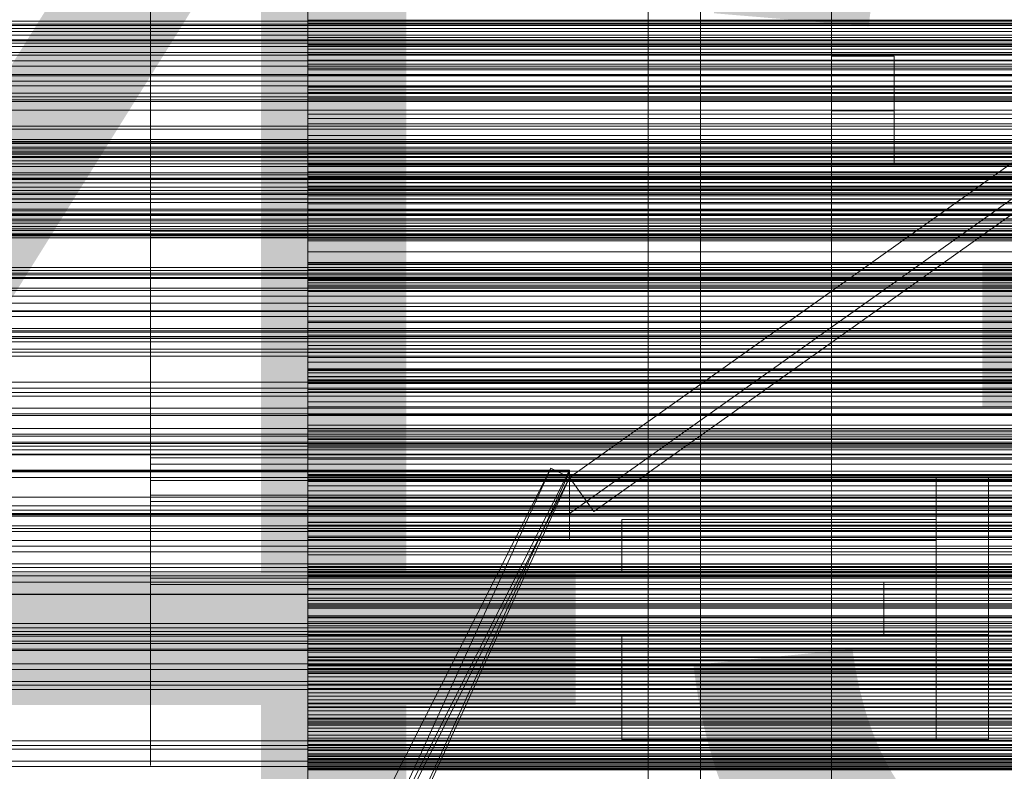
# Model space of a CAD drawing. Header units: millimetres. Extents: x -3490 to 61924, y -72580 to 6847.
# Tile 260 of 656: x 495 to 683, y -34456 to -34313. Entities that reach past the tile are written whole.
import ezdxf

# ---------------------------------------------------------------- set-up
doc = ezdxf.new("R2010")
doc.units = ezdxf.units.MM
for name, color, linetype, lineweight in [('COTAS_O', 1, 'Continuous', 0), ('COTAS_P', 1, 'Continuous', 0), ('frontal_briquetadora', 7, 'Continuous', 0), ('frontal_C03', 7, 'Continuous', 0), ('frontal_mezcladora', 7, 'Continuous', 0), ('frontal_secador', 7, 'Continuous', 0), ('frontal_tolva', 7, 'Continuous', 0), ('frontal_tolva-C01', 7, 'Continuous', 0)]:
    doc.layers.add(name, color=color, linetype=linetype, lineweight=lineweight)
doc.dimstyles.new('R19_100', dxfattribs={"dimtxt": 250, "dimasz": 150, "dimexe": 150, "dimexo": 80, "dimgap": 100, "dimtad": 1, "dimtih": 1, "dimtoh": 1, "dimdsep": 46, "dimcen": 0.09, "dimadec": 0, "dimazin": 0, "dimtfac": 1, "dimtdec": 4, "dimtofl": 0, "dimtmove": 0, "dimatfit": 3, "dimfxl": 1, "dimtolj": 1, "dimtzin": 0, "dimarcsym": 0})

# ---------------------------------------------------------------- blocks, each defined once
blk = doc.blocks.new('DIM_R29_52')
at = {"layer": 'COTAS_P'}
for p, q in [((-1750, -34600), (-1600, -34555)), ((2600, -34600), (2450, -34555)), ((-1750, -35500), (-1750, -34600)), ((-1750, -34600), (2600, -34600)), ((-1750, -34600), (-1600, -34645)), ((2600, -34600), (2450, -34645)), ((2600, -35500), (2600, -34600))]:
    blk.add_line(p, q, dxfattribs=at)
blk.add_text('4350 P', height=250, dxfattribs=at).set_placement((425, -34500))
blk = doc.blocks.new('DIM_R29_57')
at = {"layer": 'COTAS_O'}
for p, q in [((-1725, -33700), (-1575, -33655)), ((1725, -33700), (1575, -33655)), ((-1725, -34400), (-1725, -33700)), ((-1725, -33700), (1725, -33700)), ((-1725, -33700), (-1575, -33745)), ((1725, -33700), (1575, -33745)), ((1725, -34400), (1725, -33700))]:
    blk.add_line(p, q, dxfattribs=at)
blk.add_text('3450 O', height=250, dxfattribs=at).set_placement((0, -33600))
blk = doc.blocks.new('DIM_R29_58')
at = {"layer": 'COTAS_P'}
for p, q in [((-150, -32300), (550, -32300)), ((550, -32300), (505, -32450)), ((550, -34900), (550, -32300)), ((550, -32300), (595, -32450)), ((550, -34900), (505, -34750)), ((550, -34900), (595, -34750)), ((-150, -34900), (550, -34900))]:
    blk.add_line(p, q, dxfattribs=at)
blk.add_text('2600 P', height=250, rotation=90, dxfattribs=at).set_placement((450, -33600))
blk = doc.blocks.new('DIM_R29_61')
at = {"layer": 'COTAS_O'}
for p, q in [((-650, -34200), (-500, -34155)), ((650, -34200), (500, -34155)), ((-650, -34900), (-650, -34200)), ((-650, -34200), (650, -34200)), ((-650, -34200), (-500, -34245)), ((650, -34200), (500, -34245)), ((650, -34900), (650, -34200))]:
    blk.add_line(p, q, dxfattribs=at)
blk.add_text('1300 O', height=250, dxfattribs=at).set_placement((0, -34100))

msp = doc.modelspace()

# ---------------------------------------------------------------- linework, layer by layer
at = {"layer": 'frontal_briquetadora'}
for p, q in [((520, -34294.461), (520, -34313.695)), ((550, -34294.461), (550, -34313.695)), ((520, -34298.812), (520, -34316.9)), ((550, -34298.521), (550, -34312.729)), ((520, -34303.218), (520, -34322.274)), ((550, -34322.274), (550, -34303.218)), ((520, -34324.035), (520, -34305.022)), ((550, -34305.022), (550, -34324.035)), ((550, -34306.096), (550, -34313.283)), ((520, -34325.382), (520, -34308.015)), ((550, -34307.771), (550, -34317.573)), ((550, -34322.166), (550, -34307.991)), ((550, -34316.01), (550, -34308.829)), ((550, -34313.327), (550, -34309.256)), ((550, -34310.522), (550, -34320.336)), ((550, -34311.057), (550, -34318.233)), ((520, -34312.503), (520, -34329.446)), ((520, -34313.695), (520, -34332.474)), ((550, -34312.729), (550, -34326.728)), ((550, -34312.729), (750, -34312.729)), ((550, -34313.283), (550, -34320.453)), ((550, -34313.283), (750, -34313.283)), ((550, -34317.381), (550, -34313.327)), ((550, -34313.327), (750, -34313.327)), ((550, -34313.695), (550, -34332.474)), ((550, -34329.883), (550, -34316.01)), ((550, -34316.01), (750, -34316.01)), ((520, -34316.9), (520, -34333.379)), ((550, -34331.49), (550, -34317.381)), ((550, -34317.381), (750, -34317.381)), ((750, -34317.573), (550, -34317.573)), ((550, -34317.573), (550, -34319.223)), ((550, -34318.233), (550, -34325.389)), ((550, -34318.233), (750, -34318.233)), ((750, -34319.223), (550, -34319.223)), ((550, -34319.223), (550, -34321.115)), ((750, -34320.336), (550, -34320.336)), ((550, -34320.336), (550, -34321.843)), ((550, -34320.453), (550, -34327.603)), ((550, -34320.453), (750, -34320.453)), ((750, -34321.115), (550, -34321.115)), ((550, -34321.115), (550, -34323.219)), ((520, -34322.274), (520, -34340.775)), ((750, -34321.843), (550, -34321.843)), ((550, -34321.843), (550, -34323.176)), ((550, -34336.269), (550, -34322.166)), ((550, -34322.166), (750, -34322.166)), ((550, -34340.775), (550, -34322.274)), ((750, -34323.176), (550, -34323.176)), ((550, -34323.176), (550, -34324.327)), ((750, -34323.219), (550, -34323.219)), ((550, -34323.219), (550, -34325.517)), ((520, -34342.473), (520, -34324.035)), ((520, -34340.813), (520, -34325.382)), ((550, -34324.035), (550, -34342.473)), ((750, -34324.327), (550, -34324.327)), ((550, -34324.327), (550, -34325.282)), ((750, -34325.282), (550, -34325.282)), ((550, -34325.282), (550, -34326.024)), ((550, -34325.389), (550, -34332.522)), ((550, -34325.389), (750, -34325.389)), ((750, -34325.517), (550, -34325.517)), ((550, -34325.517), (550, -34327.995)), ((750, -34326.024), (550, -34326.024)), ((550, -34326.024), (550, -34326.524)), ((750, -34326.524), (550, -34326.524)), ((550, -34326.524), (550, -34336.266)), ((550, -34326.728), (550, -34339.979)), ((550, -34326.728), (750, -34326.728)), ((520, -34331.108), (520, -34328.943)), ((520, -34328.943), (520, -34329.216)), ((550, -34327.603), (550, -34334.728)), ((550, -34327.603), (750, -34327.603)), ((750, -34327.995), (550, -34327.995)), ((550, -34327.995), (550, -34330.645)), ((520, -34329.216), (520, -34331.872)), ((520, -34329.446), (520, -34344.296)), ((550, -34342.887), (550, -34329.883)), ((550, -34329.883), (750, -34329.883)), ((750, -34330.645), (550, -34330.645)), ((550, -34330.645), (550, -34340.399)), ((520, -34335.281), (520, -34331.108)), ((520, -34331.872), (520, -34336.387)), ((520, -34332.474), (520, -34350.58)), ((550, -34345.662), (550, -34331.49)), ((550, -34331.49), (750, -34331.49)), ((550, -34332.474), (550, -34350.58)), ((550, -34332.522), (550, -34346.226)), ((550, -34332.522), (750, -34332.522)), ((520, -34333.379), (520, -34347.613)), ((550, -34334.728), (550, -34341.827)), ((550, -34334.728), (750, -34334.728)), ((520, -34340.638), (520, -34335.281)), ((520, -34337.727), (520, -34335.313)), ((520, -34336.387), (520, -34341.864)), ((750, -34336.266), (550, -34336.266)), ((550, -34336.266), (550, -34338.137)), ((550, -34349.756), (550, -34336.269)), ((520, -34342.076), (520, -34337.727)), ((750, -34338.137), (550, -34338.137)), ((550, -34338.137), (550, -34340.247)), ((550, -34339.979), (550, -34351.973)), ((550, -34339.979), (750, -34339.979)), ((750, -34340.247), (550, -34340.247)), ((550, -34340.247), (550, -34342.568)), ((750, -34340.399), (550, -34340.399)), ((550, -34340.399), (550, -34341.664)), ((520, -34340.638), (750, -34340.638)), ((520, -34346.115), (520, -34340.638)), ((520, -34340.775), (520, -34358.505)), ((520, -34353.714), (520, -34340.813)), ((520, -34343.431), (520, -34341.266)), ((520, -34341.266), (520, -34341.539)), ((520, -34341.539), (520, -34344.196)), ((520, -34341.864), (750, -34341.864)), ((520, -34341.864), (520, -34347.221)), ((520, -34347.5), (520, -34342.076)), ((550, -34358.505), (550, -34340.775)), ((750, -34341.664), (550, -34341.664)), ((550, -34341.664), (550, -34342.757)), ((550, -34341.827), (550, -34348.895)), ((550, -34341.827), (750, -34341.827)), ((520, -34360.12), (520, -34342.473)), ((520, -34347.605), (520, -34343.431)), ((520, -34344.196), (520, -34348.71)), ((550, -34342.473), (550, -34360.12)), ((750, -34342.568), (550, -34342.568)), ((550, -34342.568), (550, -34345.081)), ((750, -34342.757), (550, -34342.757)), ((550, -34342.757), (550, -34343.667)), ((550, -34354.521), (550, -34342.887)), ((550, -34342.887), (750, -34342.887)), ((750, -34343.667), (550, -34343.667)), ((550, -34343.667), (550, -34344.384)), ((520, -34344.296), (520, -34356.484)), ((750, -34344.384), (550, -34344.384)), ((550, -34344.384), (550, -34344.888)), ((750, -34344.888), (550, -34344.888)), ((550, -34344.888), (550, -34345.152)), ((750, -34345.081), (550, -34345.081)), ((550, -34345.081), (550, -34347.772)), ((750, -34345.152), (550, -34345.152)), ((550, -34345.152), (550, -34354.812)), ((550, -34359.353), (550, -34345.662)), ((550, -34345.662), (750, -34345.662)), ((520, -34350.63), (520, -34346.115)), ((520, -34347.221), (520, -34351.395)), ((520, -34347.5), (750, -34347.5)), ((520, -34347.5), (520, -34352.924)), ((520, -34352.961), (520, -34347.605)), ((520, -34347.613), (520, -34359.057)), ((550, -34346.226), (550, -34358.933)), ((550, -34346.226), (750, -34346.226)), ((750, -34347.772), (550, -34347.772)), ((550, -34347.772), (550, -34350.633)), ((520, -34348.71), (520, -34354.188)), ((550, -34348.895), (550, -34362.398)), ((550, -34348.895), (750, -34348.895)), ((550, -34362.109), (550, -34349.756)), ((550, -34349.756), (750, -34349.756)), ((520, -34350.58), (520, -34367.8)), ((520, -34353.287), (520, -34350.63)), ((520, -34351.395), (520, -34353.559)), ((550, -34350.58), (550, -34367.8)), ((750, -34350.633), (550, -34350.633)), ((550, -34350.633), (550, -34360.305)), ((520, -34352.924), (520, -34357.273)), ((520, -34352.961), (750, -34352.961)), ((520, -34358.439), (520, -34352.961)), ((520, -34353.559), (520, -34353.287)), ((550, -34351.973), (550, -34362.248)), ((550, -34351.973), (750, -34351.973)), ((520, -34363.591), (520, -34353.714)), ((520, -34354.188), (750, -34354.188)), ((520, -34354.188), (520, -34359.544)), ((550, -34364.34), (550, -34354.521)), ((550, -34354.521), (750, -34354.521)), ((750, -34354.812), (550, -34354.812)), ((550, -34354.812), (550, -34356.898)), ((520, -34356.484), (520, -34365.54)), ((520, -34357.273), (520, -34359.687)), ((750, -34356.898), (550, -34356.898)), ((550, -34356.898), (550, -34359.222)), ((520, -34362.953), (520, -34358.439)), ((520, -34358.505), (520, -34375.256)), ((520, -34359.057), (520, -34367.271)), ((550, -34375.256), (550, -34358.505)), ((550, -34358.933), (550, -34370.153)), ((550, -34358.933), (750, -34358.933)), ((750, -34359.222), (550, -34359.222)), ((550, -34359.222), (550, -34361.754)), ((520, -34359.544), (520, -34363.718)), ((520, -34376.769), (520, -34360.12)), ((550, -34372.036), (550, -34359.353)), ((550, -34359.353), (750, -34359.353)), ((550, -34360.12), (550, -34376.769)), ((750, -34360.305), (550, -34360.305)), ((550, -34360.305), (550, -34361.325)), ((520, -34365.61), (520, -34362.953)), ((750, -34361.325), (550, -34361.325)), ((550, -34361.325), (550, -34362.174)), ((750, -34361.754), (550, -34361.754)), ((550, -34361.754), (550, -34364.475)), ((550, -34372.854), (550, -34362.109)), ((550, -34362.109), (750, -34362.109)), ((750, -34362.174), (550, -34362.174)), ((550, -34362.174), (550, -34362.843)), ((550, -34362.248), (550, -34370.411)), ((550, -34362.248), (750, -34362.248)), ((550, -34362.398), (550, -34374.777)), ((550, -34362.398), (750, -34362.398)), ((750, -34362.843), (550, -34362.843)), ((550, -34362.843), (550, -34363.318)), ((520, -34370.063), (520, -34363.591)), ((520, -34363.718), (520, -34365.883)), ((750, -34363.318), (550, -34363.318)), ((550, -34363.318), (550, -34363.583)), ((750, -34363.583), (550, -34363.583)), ((550, -34363.583), (550, -34363.611)), ((750, -34363.611), (550, -34363.611)), ((550, -34363.611), (550, -34373.165)), ((550, -34371.965), (550, -34364.34)), ((550, -34364.34), (750, -34364.34)), ((750, -34364.475), (550, -34364.475)), ((550, -34364.475), (550, -34367.374)), ((520, -34365.54), (520, -34371.117)), ((520, -34365.883), (520, -34365.61)), ((520, -34367.271), (520, -34371.939)), ((520, -34367.8), (520, -34383.931)), ((750, -34367.374), (550, -34367.374)), ((550, -34367.374), (550, -34370.439)), ((550, -34367.8), (550, -34383.931)), ((520, -34372.882), (520, -34370.063)), ((550, -34370.153), (550, -34379.456)), ((550, -34370.153), (750, -34370.153)), ((550, -34370.411), (550, -34376.147)), ((550, -34370.411), (750, -34370.411)), ((750, -34370.439), (550, -34370.439)), ((550, -34370.439), (550, -34380.005)), ((520, -34371.117), (520, -34373)), ((520, -34371.939), (520, -34372.882)), ((550, -34377.104), (550, -34371.965)), ((550, -34371.965), (750, -34371.965)), ((550, -34383.225), (550, -34372.036)), ((550, -34372.036), (750, -34372.036)), ((550, -34381.578), (550, -34372.854)), ((550, -34372.854), (750, -34372.854)), ((750, -34373.165), (550, -34373.165)), ((550, -34373.165), (550, -34375.462)), ((520, -34375.256), (520, -34390.831)), ((550, -34374.777), (550, -34385.556)), ((550, -34374.777), (750, -34374.777)), ((550, -34390.831), (550, -34375.256)), ((750, -34375.462), (550, -34375.462)), ((550, -34375.462), (550, -34377.994)), ((550, -34376.147), (550, -34379.236)), ((550, -34376.147), (750, -34376.147)), ((520, -34392.225), (520, -34376.769)), ((550, -34376.769), (550, -34392.225)), ((550, -34379.559), (550, -34377.104)), ((550, -34377.104), (750, -34377.104)), ((750, -34377.994), (550, -34377.994)), ((550, -34377.994), (550, -34380.73)), ((550, -34379.236), (550, -34379.559)), ((550, -34379.236), (750, -34379.236)), ((550, -34379.456), (550, -34386.483)), ((550, -34379.456), (750, -34379.456)), ((550, -34379.559), (750, -34379.559)), ((750, -34380.005), (550, -34380.005)), ((550, -34380.005), (550, -34380.778)), ((750, -34380.73), (550, -34380.73)), ((550, -34380.73), (550, -34383.655)), ((750, -34380.778), (550, -34380.778)), ((550, -34380.778), (550, -34381.382)), ((750, -34381.382), (550, -34381.382)), ((550, -34381.382), (550, -34381.806)), ((550, -34387.945), (550, -34381.578)), ((550, -34381.578), (750, -34381.578)), ((750, -34381.806), (550, -34381.806)), ((550, -34381.806), (550, -34382.04)), ((550, -34382.066), (550, -34381.857)), ((750, -34381.857), (550, -34381.857)), ((550, -34381.857), (550, -34391.282)), ((750, -34382.04), (550, -34382.04)), ((550, -34382.04), (550, -34382.066)), ((750, -34382.066), (550, -34382.066)), ((550, -34392.488), (550, -34383.225)), ((550, -34383.225), (750, -34383.225)), ((750, -34383.655), (550, -34383.655)), ((550, -34383.655), (550, -34386.753)), ((520, -34383.931), (520, -34398.786)), ((520, -34386.721), (520, -34384.557)), ((520, -34384.557), (520, -34384.83)), ((520, -34384.83), (520, -34387.486)), ((550, -34383.931), (550, -34398.786)), ((550, -34385.556), (550, -34394.32)), ((550, -34385.556), (750, -34385.556)), ((520, -34390.895), (520, -34386.721)), ((550, -34386.483), (550, -34390.966)), ((550, -34386.483), (750, -34386.483)), ((750, -34386.753), (550, -34386.753)), ((550, -34386.753), (550, -34390.016)), ((520, -34387.486), (520, -34392.001)), ((520, -34390.801), (520, -34388.387)), ((550, -34391.711), (550, -34387.945)), ((550, -34387.945), (750, -34387.945)), ((520, -34395.15), (520, -34390.801)), ((520, -34390.831), (520, -34405.049)), ((520, -34396.252), (520, -34390.895)), ((750, -34390.016), (550, -34390.016)), ((550, -34390.016), (550, -34399.452)), ((550, -34405.049), (550, -34390.831)), ((550, -34390.966), (550, -34392.731)), ((550, -34390.966), (750, -34390.966)), ((520, -34393.836), (520, -34391.671)), ((520, -34391.671), (520, -34391.944)), ((520, -34391.944), (520, -34394.601)), ((520, -34392.001), (520, -34397.478)), ((520, -34406.306), (520, -34392.225)), ((750, -34391.282), (550, -34391.282)), ((550, -34391.282), (550, -34393.784)), ((550, -34392.731), (550, -34391.711)), ((550, -34391.711), (750, -34391.711)), ((550, -34392.225), (550, -34406.306)), ((550, -34399.471), (550, -34392.488)), ((550, -34392.488), (750, -34392.488)), ((550, -34392.731), (750, -34392.731)), ((520, -34398.01), (520, -34393.836)), ((520, -34394.601), (520, -34399.115)), ((750, -34393.784), (550, -34393.784)), ((550, -34393.784), (550, -34396.517)), ((550, -34394.32), (550, -34400.733)), ((550, -34394.32), (750, -34394.32)), ((520, -34400.574), (520, -34395.15)), ((520, -34396.252), (750, -34396.252)), ((520, -34401.729), (520, -34396.252)), ((750, -34396.517), (550, -34396.517)), ((550, -34396.517), (550, -34399.453)), ((520, -34397.478), (750, -34397.478)), ((520, -34397.478), (520, -34402.835)), ((520, -34403.366), (520, -34398.01)), ((520, -34398.786), (520, -34412.189)), ((520, -34399.115), (520, -34404.593)), ((520, -34400.574), (750, -34400.574)), ((520, -34400.574), (520, -34405.997)), ((550, -34398.786), (550, -34412.189)), ((750, -34399.452), (550, -34399.452)), ((550, -34399.452), (550, -34399.977)), ((550, -34399.453), (550, -34402.572)), ((550, -34403.905), (550, -34399.471)), ((550, -34399.471), (750, -34399.471)), ((550, -34401.617), (550, -34399.621)), ((550, -34399.621), (550, -34400.409)), ((550, -34399.621), (750, -34399.621)), ((550, -34400.29), (550, -34399.845)), ((750, -34399.845), (550, -34399.845)), ((550, -34399.845), (550, -34409.118)), ((750, -34399.977), (550, -34399.977)), ((550, -34399.977), (550, -34400.333)), ((550, -34400.504), (550, -34400.29)), ((750, -34400.29), (550, -34400.29)), ((750, -34400.333), (550, -34400.333)), ((550, -34400.333), (550, -34400.512)), ((550, -34400.409), (550, -34403.95)), ((550, -34400.409), (750, -34400.409)), ((750, -34400.504), (550, -34400.504)), ((750, -34400.512), (550, -34400.512)), ((520, -34406.244), (520, -34401.729)), ((550, -34400.733), (550, -34404.548)), ((550, -34400.733), (750, -34400.733)), ((550, -34406.32), (550, -34401.617)), ((550, -34401.617), (750, -34401.617)), ((520, -34402.835), (520, -34407.009)), ((520, -34403.366), (750, -34403.366)), ((520, -34408.844), (520, -34403.366)), ((750, -34402.572), (550, -34402.572)), ((550, -34402.572), (550, -34405.863)), ((550, -34405.619), (550, -34403.905)), ((550, -34403.905), (750, -34403.905)), ((550, -34403.95), (550, -34410.109)), ((550, -34403.95), (750, -34403.95)), ((520, -34404.593), (750, -34404.593)), ((520, -34404.593), (520, -34409.949)), ((520, -34405.049), (520, -34417.742)), ((520, -34405.997), (520, -34410.347)), ((520, -34408.9), (520, -34406.244)), ((550, -34404.548), (550, -34405.619)), ((550, -34404.548), (750, -34404.548)), ((550, -34417.742), (550, -34405.049)), ((550, -34405.619), (750, -34405.619)), ((750, -34405.863), (550, -34405.863)), ((550, -34405.863), (550, -34409.315)), ((520, -34418.848), (520, -34406.306)), ((520, -34407.009), (520, -34409.173)), ((520, -34409.682), (520, -34407.517)), ((520, -34407.517), (520, -34407.79)), ((520, -34407.79), (520, -34410.447)), ((520, -34410.227), (520, -34407.813)), ((550, -34406.306), (550, -34418.848)), ((550, -34413.548), (550, -34406.32)), ((550, -34406.32), (750, -34406.32)), ((520, -34413.359), (520, -34408.844)), ((520, -34409.173), (520, -34408.9)), ((520, -34413.856), (520, -34409.682)), ((520, -34409.949), (520, -34414.123)), ((550, -34408.59), (550, -34408.499)), ((550, -34408.499), (550, -34411.183)), ((550, -34408.499), (750, -34408.499)), ((550, -34411.452), (550, -34408.59)), ((550, -34408.59), (750, -34408.59)), ((750, -34409.118), (550, -34409.118)), ((550, -34409.118), (550, -34411.82)), ((750, -34409.315), (550, -34409.315)), ((550, -34409.315), (550, -34418.6)), ((520, -34414.576), (520, -34410.227)), ((520, -34410.347), (520, -34412.76)), ((520, -34410.447), (520, -34414.961)), ((550, -34410.109), (550, -34418.648)), ((550, -34410.109), (750, -34410.109)), ((550, -34411.183), (550, -34416.538)), ((550, -34411.183), (750, -34411.183)), ((550, -34416.974), (550, -34411.452)), ((550, -34411.452), (750, -34411.452)), ((750, -34411.82), (550, -34411.82)), ((550, -34411.82), (550, -34414.748)), ((520, -34412.189), (520, -34423.984)), ((520, -34416.015), (520, -34413.359)), ((550, -34412.189), (550, -34423.984)), ((550, -34423.026), (550, -34413.548)), ((550, -34413.548), (750, -34413.548)), ((520, -34419.212), (520, -34413.856)), ((520, -34414.123), (520, -34416.288)), ((520, -34420), (520, -34414.576)), ((520, -34414.961), (520, -34420.439)), ((750, -34414.748), (550, -34414.748)), ((550, -34414.748), (550, -34417.875)), ((520, -34416.288), (520, -34416.015)), ((550, -34418.624), (550, -34416.449)), ((550, -34416.449), (550, -34417.056)), ((550, -34416.449), (750, -34416.449)), ((550, -34416.538), (550, -34424.359)), ((550, -34416.538), (750, -34416.538)), ((550, -34424.945), (550, -34416.974)), ((550, -34416.974), (750, -34416.974)), ((550, -34417.056), (550, -34420.421)), ((550, -34417.056), (750, -34417.056)), ((550, -34418.213), (550, -34417.532)), ((750, -34417.532), (550, -34417.532)), ((550, -34417.532), (550, -34426.632)), ((520, -34417.742), (520, -34428.761)), ((520, -34429.704), (520, -34418.848)), ((520, -34419.212), (750, -34419.212)), ((520, -34424.69), (520, -34419.212)), ((550, -34428.761), (550, -34417.742)), ((750, -34417.875), (550, -34417.875)), ((550, -34417.875), (550, -34421.182)), ((550, -34418.665), (550, -34418.213)), ((750, -34418.213), (550, -34418.213)), ((750, -34418.6), (550, -34418.6)), ((550, -34418.6), (550, -34418.874)), ((550, -34423.497), (550, -34418.624)), ((550, -34418.624), (750, -34418.624)), ((550, -34418.648), (550, -34421.417)), ((550, -34418.648), (750, -34418.648)), ((550, -34418.916), (550, -34418.665)), ((750, -34418.665), (550, -34418.665)), ((550, -34418.848), (550, -34429.704)), ((750, -34418.874), (550, -34418.874)), ((550, -34418.874), (550, -34418.982)), ((550, -34418.982), (550, -34418.916)), ((750, -34418.916), (550, -34418.916)), ((750, -34418.982), (550, -34418.982)), ((520, -34420), (750, -34420)), ((520, -34420), (520, -34425.424)), ((520, -34420.439), (750, -34420.439)), ((520, -34420.439), (520, -34425.795)), ((550, -34420.421), (550, -34426.416)), ((550, -34420.421), (750, -34420.421)), ((750, -34421.182), (550, -34421.182)), ((550, -34421.182), (550, -34424.657)), ((550, -34421.417), (550, -34424.121)), ((550, -34421.417), (750, -34421.417)), ((550, -34434.387), (550, -34423.026)), ((550, -34423.026), (750, -34423.026)), ((520, -34423.984), (520, -34434.032)), ((520, -34429.204), (520, -34424.69)), ((550, -34430.882), (550, -34423.497)), ((550, -34423.497), (750, -34423.497)), ((550, -34423.984), (550, -34434.032)), ((550, -34424.121), (550, -34426.757)), ((550, -34424.121), (750, -34424.121)), ((550, -34424.359), (550, -34434.344)), ((550, -34424.359), (750, -34424.359)), ((750, -34424.657), (550, -34424.657)), ((550, -34424.657), (550, -34428.29)), ((550, -34427.56), (550, -34424.945)), ((550, -34424.945), (750, -34424.945)), ((520, -34425.424), (520, -34429.773)), ((520, -34425.795), (520, -34429.969)), ((550, -34426.416), (550, -34434.809)), ((550, -34426.416), (750, -34426.416)), ((750, -34426.632), (550, -34426.632)), ((550, -34426.632), (550, -34429.526)), ((550, -34426.757), (550, -34429.325)), ((550, -34426.757), (750, -34426.757)), ((520, -34428.761), (520, -34437.978)), ((550, -34430.107), (550, -34427.56)), ((550, -34427.56), (750, -34427.56)), ((750, -34428.29), (550, -34428.29)), ((550, -34428.29), (550, -34437.401)), ((550, -34437.978), (550, -34428.761)), ((520, -34431.861), (520, -34429.204)), ((520, -34438.745), (520, -34429.704)), ((520, -34429.773), (520, -34432.187)), ((520, -34429.969), (520, -34432.134)), ((550, -34429.325), (550, -34431.823)), ((550, -34429.325), (750, -34429.325)), ((750, -34429.526), (550, -34429.526)), ((550, -34429.526), (550, -34432.642)), ((550, -34429.704), (550, -34438.745)), ((550, -34432.583), (550, -34430.107)), ((550, -34430.107), (750, -34430.107)), ((520, -34432.134), (520, -34431.861)), ((550, -34433.336), (550, -34430.882)), ((550, -34430.882), (750, -34430.882)), ((550, -34431.823), (550, -34434.25)), ((550, -34431.823), (750, -34431.823)), ((550, -34434.988), (550, -34432.583)), ((550, -34432.583), (750, -34432.583)), ((520, -34434.032), (520, -34442.216)), ((750, -34432.642), (550, -34432.642)), ((550, -34432.642), (550, -34435.953)), ((550, -34435.719), (550, -34433.336)), ((550, -34433.336), (750, -34433.336)), ((550, -34434.032), (550, -34442.216)), ((550, -34434.25), (550, -34436.605)), ((550, -34434.25), (750, -34434.25)), ((550, -34434.344), (550, -34446.111)), ((550, -34434.344), (750, -34434.344)), ((550, -34447.196), (550, -34434.387)), ((550, -34434.387), (750, -34434.387)), ((550, -34434.809), (550, -34445.279)), ((550, -34434.809), (750, -34434.809)), ((550, -34435.79), (550, -34434.876)), ((750, -34434.876), (550, -34434.876)), ((550, -34434.876), (550, -34443.78)), ((550, -34437.321), (550, -34434.988)), ((550, -34434.988), (750, -34434.988)), ((550, -34438.029), (550, -34435.719)), ((550, -34435.719), (750, -34435.719)), ((550, -34436.481), (550, -34435.79)), ((750, -34435.79), (550, -34435.79)), ((750, -34435.953), (550, -34435.953)), ((550, -34435.953), (550, -34439.44)), ((520, -34437.978), (520, -34445.284)), ((550, -34436.973), (550, -34436.481)), ((750, -34436.481), (550, -34436.481)), ((550, -34436.605), (550, -34438.887)), ((550, -34436.605), (750, -34436.605)), ((550, -34437.284), (550, -34436.973)), ((750, -34436.973), (550, -34436.973)), ((550, -34437.424), (550, -34437.284)), ((750, -34437.284), (550, -34437.284)), ((550, -34439.58), (550, -34437.321)), ((550, -34437.321), (750, -34437.321)), ((750, -34437.401), (550, -34437.401)), ((550, -34437.401), (550, -34437.424)), ((750, -34437.424), (550, -34437.424)), ((550, -34445.284), (550, -34437.978)), ((550, -34440.265), (550, -34438.029)), ((550, -34438.029), (750, -34438.029)), ((520, -34445.867), (520, -34438.745)), ((550, -34438.745), (550, -34445.867)), ((550, -34438.887), (550, -34441.096)), ((550, -34438.887), (750, -34438.887)), ((750, -34439.44), (550, -34439.44)), ((550, -34439.44), (550, -34443.091)), ((550, -34441.765), (550, -34439.58)), ((550, -34439.58), (750, -34439.58)), ((550, -34442.427), (550, -34440.265)), ((550, -34440.265), (750, -34440.265)), ((550, -34441.096), (550, -34443.229)), ((550, -34441.096), (750, -34441.096)), ((550, -34443.875), (550, -34441.765)), ((550, -34441.765), (750, -34441.765)), ((520, -34442.216), (520, -34448.439)), ((550, -34442.216), (550, -34448.439)), ((550, -34444.514), (550, -34442.427)), ((550, -34442.427), (750, -34442.427)), ((750, -34443.091), (550, -34443.091)), ((550, -34443.091), (550, -34446.897)), ((550, -34443.229), (550, -34445.286)), ((550, -34443.229), (750, -34443.229)), ((750, -34443.78), (550, -34443.78)), ((550, -34443.78), (550, -34446.86)), ((520, -34445.284), (520, -34450.593)), ((550, -34445.909), (550, -34443.875)), ((550, -34443.875), (750, -34443.875)), ((550, -34446.523), (550, -34444.514)), ((550, -34444.514), (750, -34444.514)), ((550, -34445.279), (550, -34457.423)), ((550, -34445.279), (750, -34445.279)), ((550, -34450.593), (550, -34445.284)), ((550, -34445.286), (550, -34447.267)), ((550, -34445.286), (750, -34445.286)), ((520, -34450.986), (520, -34445.867)), ((550, -34445.867), (550, -34450.986)), ((550, -34447.865), (550, -34445.909)), ((550, -34445.909), (750, -34445.909)), ((550, -34446.111), (550, -34459.207)), ((550, -34446.111), (750, -34446.111)), ((550, -34448.456), (550, -34446.523)), ((550, -34446.523), (750, -34446.523)), ((750, -34446.86), (550, -34446.86)), ((550, -34446.86), (550, -34450.157)), ((750, -34446.897), (550, -34446.897)), ((550, -34446.897), (550, -34455.811)), ((550, -34460.96), (550, -34447.196)), ((550, -34447.196), (750, -34447.196)), ((550, -34447.267), (550, -34449.169)), ((550, -34447.267), (750, -34447.267)), ((520, -34448.439), (520, -34452.629)), ((550, -34449.743), (550, -34447.865)), ((550, -34447.865), (750, -34447.865)), ((550, -34448.439), (550, -34452.629)), ((550, -34450.31), (550, -34448.456)), ((550, -34448.456), (750, -34448.456)), ((550, -34449.169), (550, -34450.993)), ((550, -34449.169), (750, -34449.169)), ((520, -34450.593), (520, -34453.844)), ((520, -34454.041), (520, -34450.986)), ((550, -34451.543), (550, -34449.743)), ((550, -34449.743), (750, -34449.743)), ((750, -34450.157), (550, -34450.157)), ((550, -34450.157), (550, -34453.643)), ((550, -34452.084), (550, -34450.31)), ((550, -34450.31), (750, -34450.31)), ((550, -34453.844), (550, -34450.593)), ((550, -34450.986), (550, -34454.041)), ((550, -34450.993), (550, -34452.738)), ((550, -34450.993), (750, -34450.993)), ((520, -34452.629), (520, -34454.736)), ((550, -34453.263), (550, -34451.543)), ((550, -34451.543), (750, -34451.543)), ((550, -34452.98), (550, -34451.835)), ((750, -34451.835), (550, -34451.835)), ((550, -34451.835), (550, -34460.521)), ((550, -34453.779), (550, -34452.084)), ((550, -34452.084), (750, -34452.084)), ((550, -34452.629), (550, -34454.736)), ((550, -34452.738), (550, -34454.402)), ((550, -34452.738), (750, -34452.738)), ((550, -34453.907), (550, -34452.98)), ((750, -34452.98), (550, -34452.98)), ((550, -34454.902), (550, -34453.263)), ((550, -34453.263), (750, -34453.263)), ((520, -34453.844), (520, -34454.998)), ((520, -34454.998), (520, -34454.041)), ((750, -34453.643), (550, -34453.643)), ((550, -34453.643), (550, -34457.302)), ((550, -34455.393), (550, -34453.779)), ((550, -34453.779), (750, -34453.779)), ((550, -34454.998), (550, -34453.844)), ((550, -34454.64), (550, -34453.907)), ((750, -34453.907), (550, -34453.907)), ((550, -34454.041), (550, -34454.998)), ((550, -34454.402), (550, -34461.227)), ((550, -34454.402), (750, -34454.402)), ((550, -34455.196), (550, -34454.64)), ((750, -34454.64), (550, -34454.64)), ((550, -34456.46), (550, -34454.902)), ((550, -34454.902), (750, -34454.902)), ((550, -34455.583), (550, -34455.196)), ((750, -34455.196), (550, -34455.196)), ((550, -34456.926), (550, -34455.393)), ((550, -34455.393), (750, -34455.393)), ((550, -34455.811), (550, -34455.583)), ((750, -34455.583), (550, -34455.583)), ((750, -34455.811), (550, -34455.811))]:
    msp.add_line(p, q, dxfattribs=at)
at = {"layer": 'frontal_C03'}
for p, q in [((-1250, -34312.901), (1250, -34312.901)), ((-1250, -34313.698), (1250, -34313.698)), ((-1250, -34314.283), (1250, -34314.283)), ((1250, -34315.55), (-1250, -34315.55)), ((1250, -34316.431), (-1250, -34316.431)), ((-1250, -34316.621), (1250, -34316.621)), ((1250, -34317.085), (-1250, -34317.085)), ((-1250, -34317.75), (1250, -34317.75)), ((1250, -34319.392), (-1250, -34319.392)), ((-1250, -34320.45), (1250, -34320.45)), ((-1250, -34321.469), (1250, -34321.469)), ((-1250, -34323.066), (1250, -34323.066)), ((1250, -34323.302), (-1250, -34323.302)), ((1250, -34324.359), (-1250, -34324.359)), ((1250, -34326.667), (-1250, -34326.667)), ((1250, -34327.32), (-1250, -34327.32)), ((-1250, -34327.913), (1250, -34327.913)), ((1250, -34328.201), (-1250, -34328.201)), ((-1250, -34329.869), (1250, -34329.869)), ((-1268, -34335.887), (1268, -34335.887)), ((-1268, -34336.111), (1268, -34336.111)), ((-1268, -34336.275), (1268, -34336.275)), ((-1250, -34335.513), (1250, -34335.513)), ((-1268, -34336.933), (1268, -34336.933)), ((-1268, -34337.25), (1268, -34337.25)), ((-1268, -34338.296), (1268, -34338.296)), ((1250, -34337.695), (-1250, -34337.695)), ((1250, -34338.008), (-1250, -34338.008)), ((-1268, -34338.746), (1268, -34338.746)), ((-1268, -34340.109), (1268, -34340.109)), ((1250, -34338.889), (-1250, -34338.889)), ((1250, -34339.543), (-1250, -34339.543)), ((-1268, -34340.659), (1268, -34340.659)), ((-1268, -34342.246), (1268, -34342.246)), ((1250, -34341.85), (-1250, -34341.85)), ((1530, -34343.773), (-1530, -34343.773)), ((1268, -34342.86), (-1268, -34342.86)), ((-1250, -34342.907), (1250, -34342.907)), ((-1250, -34343.752), (1250, -34343.752)), ((-1268, -34344.563), (1268, -34344.563)), ((-1268, -34345.199), (1268, -34345.199)), ((1250, -34345.759), (-1250, -34345.759)), ((-1250, -34346.01), (1250, -34346.01)), ((-1268, -34346.902), (1268, -34346.902)), ((-1268, -34347.516), (1268, -34347.516)), ((1250, -34346.817), (-1250, -34346.817)), ((1530, -34348.773), (-1530, -34348.773)), ((-1268, -34349.103), (1268, -34349.103)), ((-1268, -34349.653), (1268, -34349.653)), ((1250, -34349.124), (-1250, -34349.124)), ((1250, -34349.778), (-1250, -34349.778)), ((-1268, -34351.016), (1268, -34351.016)), ((-1268, -34351.466), (1268, -34351.466)), ((1250, -34350.659), (-1250, -34350.659)), ((-1268, -34352.512), (1268, -34352.512)), ((-1268, -34352.829), (1268, -34352.829)), ((-1268, -34353.487), (1268, -34353.487)), ((-1250, -34352.067), (1250, -34352.067)), ((-1268, -34353.651), (1268, -34353.651)), ((-1268, -34353.875), (1268, -34353.875)), ((-1250, -34354.249), (1250, -34354.249)), ((-1250, -34359.893), (1250, -34359.893)), ((1250, -34360.465), (-1250, -34360.465)), ((1250, -34361.347), (-1250, -34361.347)), ((-1250, -34361.849), (1250, -34361.849)), ((1250, -34362), (-1250, -34362)), ((1250, -34364.308), (-1250, -34364.308)), ((-1250, -34365.365), (1250, -34365.365)), ((-1250, -34366.696), (1250, -34366.696)), ((1250, -34368.217), (-1250, -34368.217)), ((-1250, -34368.293), (1250, -34368.293)), ((1250, -34369.274), (-1250, -34369.274)), ((1250, -34371.582), (-1250, -34371.582)), ((-1250, -34372.012), (1250, -34372.012)), ((1250, -34372.235), (-1250, -34372.235)), ((1250, -34373.117), (-1250, -34373.117)), ((-1250, -34373.141), (1250, -34373.141)), ((-1250, -34375.479), (1250, -34375.479)), ((-1250, -34376.064), (1250, -34376.064)), ((-1250, -34376.861), (1250, -34376.861)), ((1250, -34382.923), (-1250, -34382.923)), ((1250, -34383.804), (-1250, -34383.804)), ((1250, -34384.458), (-1250, -34384.458)), ((1250, -34386.765), (-1250, -34386.765)), ((-1250, -34387.823), (1250, -34387.823)), ((1250, -34390.675), (-1250, -34390.675)), ((1250, -34391.732), (-1250, -34391.732)), ((1250, -34394.039), (-1250, -34394.039)), ((1250, -34394.693), (-1250, -34394.693)), ((-1500, -34395.695), (1500, -34395.695)), ((1250, -34395.574), (-1250, -34395.574)), ((1530, -34398.773), (-1530, -34398.773)), ((1530, -34403.773), (-1530, -34403.773)), ((1250, -34405.381), (-1250, -34405.381)), ((1250, -34406.262), (-1250, -34406.262)), ((1500, -34407.104), (-1500, -34407.104)), ((1500, -34407.389), (-1500, -34407.389)), ((1250, -34406.915), (-1250, -34406.915)), ((1250, -34409.223), (-1250, -34409.223)), ((-1250, -34410.28), (1250, -34410.28)), ((1250, -34413.132), (-1250, -34413.132)), ((1250, -34414.19), (-1250, -34414.19)), ((1250, -34416.497), (-1250, -34416.497)), ((1250, -34417.151), (-1250, -34417.151)), ((-1500, -34418.797), (1500, -34418.797)), ((1250, -34418.032), (-1250, -34418.032)), ((-1500, -34422.245), (1500, -34422.245)), ((1250, -34427.838), (-1250, -34427.838)), ((1250, -34428.72), (-1250, -34428.72)), ((1250, -34429.373), (-1250, -34429.373)), ((1500, -34431.228), (-1500, -34431.228)), ((1250, -34431.68), (-1250, -34431.68)), ((-1250, -34432.738), (1250, -34432.738)), ((1250, -34435.59), (-1250, -34435.59)), ((1250, -34436.647), (-1250, -34436.647)), ((1250, -34438.955), (-1250, -34438.955)), ((1250, -34439.608), (-1250, -34439.608)), ((1250, -34440.49), (-1250, -34440.49)), ((1250, -34450.296), (-1250, -34450.296)), ((1250, -34451.177), (-1250, -34451.177)), ((1250, -34451.831), (-1250, -34451.831)), ((1250, -34454.138), (-1250, -34454.138)), ((-1250, -34455.195), (1250, -34455.195))]:
    msp.add_line(p, q, dxfattribs=at)
at = {"layer": 'frontal_mezcladora'}
for p, q in [((625, -34725), (625, -33700)), ((650, -34725), (650, -33700)), ((615, -34760), (615, -33730)), ((625, -34725), (625, -33730)), ((650, -34760), (650, -33730)), ((650, -34330), (650, -34319.608)), ((650, -34319.608), (662, -34319.608)), ((662, -34330), (662, -34319.608)), ((650, -34340.392), (650, -34330)), ((662, -34330), (650, -34330)), ((662, -34330), (662, -34340.392)), ((650, -34340.392), (662, -34340.392))]:
    msp.add_line(p, q, dxfattribs=at)
at = {"layer": 'frontal_secador'}
for p, q in [((1360, -34313.5), (-1360, -34313.5)), ((1250, -34313.75), (-1250, -34313.75)), ((1360, -34314.863), (-1360, -34314.863)), ((1360, -34318.859), (-1360, -34318.859)), ((1360, -34325.216), (-1360, -34325.216)), ((1250, -34332.924), (-1250, -34332.924)), ((1360, -34333.5), (-1360, -34333.5)), ((1360, -34343.147), (-1360, -34343.147)), ((-1360, -34353.5), (1360, -34353.5)), ((-1250, -34353.5), (1250, -34353.5)), ((1360, -34363.853), (-1360, -34363.853)), ((1360, -34373.5), (-1360, -34373.5)), ((1250, -34374.076), (-1250, -34374.076)), ((1360, -34381.784), (-1360, -34381.784)), ((1360, -34388.141), (-1360, -34388.141)), ((1360, -34392.137), (-1360, -34392.137)), ((1360, -34393.5), (-1360, -34393.5)), ((1250, -34393.25), (-1250, -34393.25)), ((1250, -34409.715), (-1250, -34409.715)), ((1250, -34422.349), (-1250, -34422.349)), ((1250, -34430.291), (-1250, -34430.291)), ((1250, -34433), (-1250, -34433))]:
    msp.add_line(p, q, dxfattribs=at)
at = {"layer": 'frontal_tolva'}
for p, q in [((1725, -33600), (600, -34400)), ((600, -34406.849), (1725, -33606.849)), ((604.636, -34406.52), (1729.636, -33606.52)), ((-1821.5, -34350), (1821.5, -34350)), ((-1821.5, -34361), (1821.5, -34361)), ((-670, -34400), (670, -34400)), ((600, -34400), (-600, -34400)), ((600, -34400), (600, -34406.849)), ((600, -34400), (604.636, -34406.52)), ((600, -34400), (670, -34400)), ((600, -34412), (600, -34400)), ((670, -34400), (680, -34400)), ((670, -34450), (670, -34400)), ((670, -34412), (670, -34400)), ((680, -34450), (680, -34400)), ((-600, -34406.849), (600, -34406.849)), ((610, -34408), (670, -34408)), ((610, -34418), (610, -34408)), ((670, -34418), (670, -34408)), ((-670, -34412), (670, -34412)), ((600, -34412), (670, -34412)), ((610, -34418), (670, -34418)), ((-660, -34420), (660, -34420)), ((660, -34430), (660, -34420)), ((-660, -34430), (660, -34430)), ((610, -34430), (680, -34430)), ((610, -34450), (610, -34430)), ((680, -34450), (680, -34430)), ((610, -34450), (680, -34450)), ((670, -34450), (680, -34450))]:
    msp.add_line(p, q, dxfattribs=at)
at = {"layer": 'frontal_tolva-C01'}
for p, q in [((-600, -34398.619), (600, -34398.619)), ((596.429, -34398.198), (221.429, -35221.585)), ((221.429, -35141.193), (596.429, -34398.198)), ((600, -34398.619), (225, -35141.614)), ((600, -34400), (596.429, -34398.198)), ((600, -34400), (600, -34398.619)), ((600, -34398.891), (-600, -34398.891)), ((600, -34400), (-600, -34400)), ((225, -35222.279), (600, -34398.891)), ((225, -35142.996), (600, -34400)), ((225, -35223.388), (600, -34400)), ((600, -34398.891), (600, -34400))]:
    msp.add_line(p, q, dxfattribs=at)

# ---------------------------------------------------------------- dimensions: what is measured, and where the dimension line sits
at = {"layer": 'COTAS_O'}
for p1, p2, picture, middle in [((-1725, -34400), (1725, -34400), 'DIM_R29_57', (0, -33700)), ((-650, -34900), (650, -34900), 'DIM_R29_61', (0, -34200))]:
    dim = msp.add_aligned_dim(p1=p1, p2=p2, distance=700, text='<> O', dimstyle='R19_100', dxfattribs=at)
    dim.commit()
    dim.dimension.update_dxf_attribs({"geometry": picture, "text_midpoint": middle})
at = {"layer": 'COTAS_P'}
for p1, p2, distance, picture, middle in [((-150, -34900), (-150, -32300), -700, 'DIM_R29_58', (550, -33600)), ((-1750, -35500), (2600, -35500), 900, 'DIM_R29_52', (425, -34600))]:
    dim = msp.add_aligned_dim(p1=p1, p2=p2, distance=distance, text='<> P', dimstyle='R19_100', dxfattribs=at)
    dim.commit()
    dim.dimension.update_dxf_attribs({"geometry": picture, "text_midpoint": middle})

doc.saveas('drawing.dxf')
